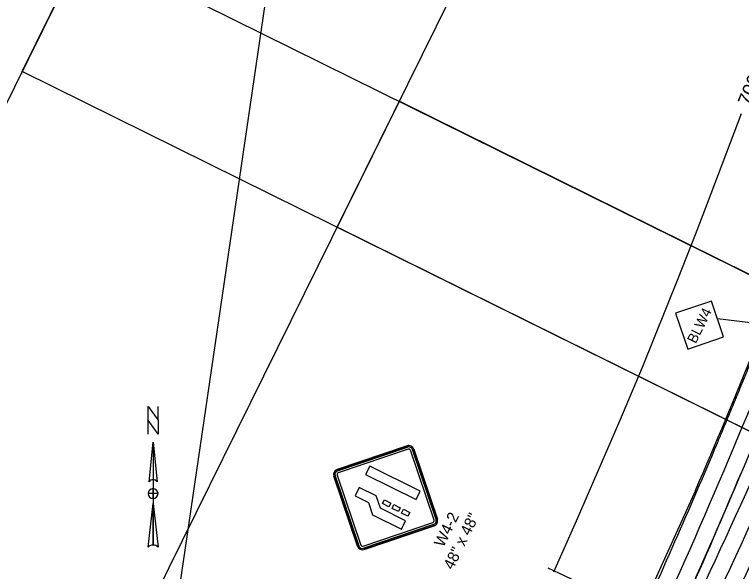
# Model space of a CAD drawing. Extents: x 14104283 to 14129344, y 8637090 to 8673339.
# Drawn here: x 14119277 to 14119794, y 8669905 to 8670301 of the extents above; entities that cross this region are included whole.
import ezdxf

# ---------------------------------------------------------------- set-up
doc = ezdxf.new("R2010")
doc.units = 0
for name, color, linetype in [('Cell', 7, 'Continuous'), ('dsnNonPlotable', 7, 'Continuous'), ('dsnPaintExistingBrokenLaneLineWhite', 7, 'Continuous'), ('dsnPaintExistingEdgeLineRightWhite', 7, 'Continuous'), ('dsnPaintExistingNoPassingYellow', 7, 'Continuous'), ('dsnShadingPaved', 7, 'Continuous'), ('dsnStdLabel', 7, 'Continuous'), ('dsnTextOverlapEven', 7, 'Continuous')]:
    doc.layers.add(name, color=color, linetype=linetype)

msp = doc.modelspace()

# ---------------------------------------------------------------- linework, layer by layer
at = {"layer": 'Cell'}
for p, q in [((14119506.16, 8669977.48), (14119555.9, 8669994.31)), ((14119555.9, 8669994.31), (14119506.16, 8669977.48)), ((14119506.47, 8669976.6), (14119556.2, 8669993.42)), ((14119556.7, 8669991.94), (14119506.97, 8669975.12)), ((14119575.11, 8669941.43), (14119558.28, 8669991.16)), ((14119559.76, 8669991.66), (14119576.59, 8669941.93)), ((14119560.65, 8669991.96), (14119577.47, 8669942.23)), ((14119577.47, 8669942.23), (14119560.65, 8669991.96)), ((14119520.64, 8669923), (14119503.81, 8669972.73)), ((14119503.81, 8669972.73), (14119520.64, 8669923)), ((14119503.81, 8669972.73), (14119503.81, 8669972.73)), ((14119521.53, 8669923.3), (14119504.7, 8669973.03)), ((14119506.18, 8669973.53), (14119506.18, 8669973.53)), ((14119506.18, 8669973.53), (14119523.01, 8669923.8)), ((14119524.59, 8669923.02), (14119574.32, 8669939.84)), ((14119574.82, 8669938.36), (14119525.09, 8669921.54)), ((14119575.12, 8669937.47), (14119525.39, 8669920.65)), ((14119525.39, 8669920.65), (14119575.12, 8669937.47))]:
    msp.add_line(p, q, dxfattribs=at)
for points in [[(14119556.2, 8669993.42), (14119506.47, 8669976.6)], [(14119556.7, 8669991.94), (14119506.96, 8669975.12)], [(14119575.11, 8669941.43), (14119558.28, 8669991.16)], [(14119576.59, 8669941.93), (14119559.76, 8669991.66)], [(14119504.7, 8669973.03), (14119521.53, 8669923.3)], [(14119506.18, 8669973.53), (14119523.01, 8669923.8)], [(14119524.59, 8669923.02), (14119574.32, 8669939.84)], [(14119525.09, 8669921.54), (14119574.82, 8669938.36)]]:
    msp.add_lwpolyline(points, dxfattribs=at)
for points in [[(14119526.43, 8669973.85), (14119562.29, 8669956.12), (14119565.28, 8669962.17), (14119529.42, 8669979.9)], [(14119528.43, 8669954.03), (14119531.43, 8669945.16), (14119551.87, 8669935.05), (14119554.86, 8669941.11), (14119536.93, 8669949.97), (14119533.93, 8669958.85), (14119521.94, 8669964.77), (14119518.95, 8669958.72)], [(14119538.54, 8669953.22), (14119539.87, 8669955.91), (14119544.35, 8669953.69), (14119543.02, 8669951)], [(14119545.26, 8669949.9), (14119546.59, 8669952.59), (14119551.07, 8669950.37), (14119549.74, 8669947.68)], [(14119551.99, 8669946.57), (14119553.32, 8669949.26), (14119557.8, 8669947.05), (14119556.47, 8669944.36)]]:
    msp.add_lwpolyline(points, close=True, dxfattribs=at)
for centre, radius, start, end in [((14119557.1, 8669990.76), 3.75, 18.6912, 108.6914), ((14119557.1, 8669990.76), 3.75, 18.6912, 108.6914), ((14119557.1, 8669990.76), 2.81, 18.6912, 108.6914), ((14119557.1, 8669990.76), 2.81, 18.6912, 108.6914), ((14119557.1, 8669990.76), 1.25, 18.6912, 108.6914), ((14119557.1, 8669990.76), 1.25, 18.6912, 108.6914), ((14119507.37, 8669973.93), 3.75, 108.6914, 198.6912), ((14119507.37, 8669973.93), 3.75, 108.6914, 198.6912), ((14119507.37, 8669973.93), 2.81, 108.6914, 198.6912), ((14119507.37, 8669973.93), 2.81, 108.6914, 198.6912), ((14119507.37, 8669973.93), 1.25, 108.6914, 198.6912), ((14119507.37, 8669973.93), 1.25, 108.6914, 198.6912), ((14119573.92, 8669941.02), 1.25, 288.691, 18.6912), ((14119573.92, 8669941.02), 1.25, 288.691, 18.6912), ((14119573.92, 8669941.02), 2.81, 288.691, 18.6912), ((14119573.92, 8669941.02), 2.81, 288.691, 18.6912), ((14119573.92, 8669941.02), 3.75, 288.691, 18.6912), ((14119573.92, 8669941.02), 3.75, 288.691, 18.6912), ((14119524.19, 8669924.2), 3.75, 198.6914, 288.691), ((14119524.19, 8669924.2), 3.75, 198.6914, 288.691), ((14119524.19, 8669924.2), 2.81, 198.6914, 288.691), ((14119524.19, 8669924.2), 2.81, 198.6914, 288.691), ((14119524.19, 8669924.2), 1.25, 198.6914, 288.691), ((14119524.19, 8669924.2), 1.25, 198.6914, 288.691)]:
    msp.add_arc(centre, radius, start, end, dxfattribs=at)
at = {"layer": 'dsnNonPlotable'}
for points in [[(14119282.05, 8670260.59), (14119976.78, 8671665.73), (14120882.16, 8671218.09), (14120187.43, 8669812.95)], [(14119506.15, 8670149.79), (14120200.88, 8671554.92), (14120653.57, 8671331.1), (14119958.84, 8669925.97)], [(14118774.15, 8669147.84), (14119001.66, 8670698.74), (14119501.31, 8670625.45), (14119273.81, 8669074.54)], [(14118631.64, 8668945.1), (14119326.37, 8670350.23), (14120231.75, 8669902.59), (14119537.02, 8668497.46)], [(14118855.74, 8668834.3), (14119550.47, 8670239.43), (14120003.16, 8670015.61), (14119308.43, 8668610.48)]]:
    msp.add_lwpolyline(points, close=True, dxfattribs=at)
at = {"layer": 'dsnPaintExistingBrokenLaneLineWhite'}
for centre, radius, start, end in [((14115417.89, 8671831.2), 4741.27, 336.03045, 339.39146), ((14115455.27, 8671919.94), 4775.43, 334.8735, 338.23249), ((14115415.47, 8671832.28), 4743.93, 332.6713, 336.03044)]:
    msp.add_arc(centre, radius, start, end, dxfattribs=at)
at = {"layer": 'dsnPaintExistingEdgeLineRightWhite'}
msp.add_lwpolyline([(14119761.12, 8669962.62), (14119728.62, 8669891.08), (14119691.28, 8669807.78)], dxfattribs=at)
for centre, radius, start, end in [((14116594.62, 8671342.65), 3454.16, 336.45133, 340.10427), ((14115455.27, 8671919.94), 4787.43, 334.8735, 338.23249)]:
    msp.add_arc(centre, radius, start, end, dxfattribs=at)
at = {"layer": 'dsnPaintExistingNoPassingYellow'}
for centre, radius, start, end in [((14115417.89, 8671831.2), 4753.27, 336.03045, 339.39146), ((14115455.27, 8671919.94), 4763.43, 334.8735, 338.23249)]:
    msp.add_arc(centre, radius, start, end, dxfattribs=at)
at = {"layer": 'dsnShadingPaved'}
for centre, radius, start, end in [((14112938.11, 8672901.8), 7430.26, 335.6743, 336.884019), ((14115412.04, 8671809.21), 4750, 336.08228, 337.29025), ((14115412.04, 8671809.21), 4750, 336.08228, 337.29025)]:
    msp.add_arc(centre, radius, start, end, dxfattribs=at)
for points in [[(14119788.08, 8670023.57), (14119788.15, 8670023.74), (14119788.25, 8670023.99), (14119788.37, 8670024.28), (14119788.42, 8670024.4), (14119788.45, 8670024.48), (14119788.47, 8670024.52), (14119788.56, 8670024.73), (14119788.63, 8670024.9), (14119788.71, 8670025.1), (14119788.73, 8670025.15), (14119788.75, 8670025.21), (14119788.76, 8670025.23), (14119788.78, 8670025.26), (14119788.78, 8670025.27), (14119788.79, 8670025.29), (14119788.79, 8670025.3), (14119788.83, 8670025.39), (14119788.86, 8670025.48), (14119789.17, 8670026.22), (14119789.45, 8670026.89), (14119790.27, 8670028.87), (14119790.81, 8670030.2), (14119792.45, 8670034.17), (14119795.71, 8670042.12), (14119801.11, 8670055.39), (14119806.47, 8670068.67), (14119809.66, 8670076.65), (14119811.25, 8670080.64), (14119811.78, 8670081.98), (14119812.57, 8670083.97), (14119812.84, 8670084.64), (14119813.37, 8670085.97), (14119813.63, 8670086.64), (14119813.9, 8670087.31)], [(14119771.81, 8669984.73), (14119772.81, 8669987.1), (14119776.05, 8669994.75), (14119779.27, 8670002.4), (14119782.58, 8670010.33), (14119783.68, 8670012.98), (14119785.33, 8670016.95), (14119785.88, 8670018.27), (14119786.7, 8670020.25), (14119786.98, 8670020.92), (14119787.53, 8670022.24), (14119787.8, 8670022.91), (14119788.08, 8670023.57)], [(14119812.89, 8669937.37), (14119812.59, 8669936.71), (14119812.29, 8669936.05), (14119811.69, 8669934.73), (14119811.39, 8669934.07), (14119810.49, 8669932.09), (14119809.89, 8669930.78), (14119808.08, 8669926.82), (14119806.87, 8669924.18), (14119803.24, 8669916.28), (14119798.38, 8669905.75), (14119792.25, 8669892.6), (14119788.56, 8669884.73), (14119786.71, 8669880.79), (14119786.09, 8669879.48), (14119785.16, 8669877.51), (14119784.85, 8669876.86), (14119784.5, 8669876.12), (14119784.47, 8669876.04), (14119784.42, 8669875.95), (14119784.42, 8669875.94), (14119784.42, 8669875.93), (14119784.41, 8669875.92), (14119784.4, 8669875.9), (14119784.39, 8669875.87), (14119784.38, 8669875.85), (14119784.35, 8669875.79), (14119784.33, 8669875.75), (14119784.23, 8669875.55), (14119784.16, 8669875.38), (14119784.06, 8669875.18), (14119784.04, 8669875.14), (14119784, 8669875.06), (14119783.94, 8669874.93), (14119783.81, 8669874.65), (14119783.69, 8669874.4), (14119783.61, 8669874.24)]]:
    msp.add_open_spline(points, degree=3, dxfattribs=at)
at = {"layer": 'dsnStdLabel'}
for p, q in [((14119769.78, 8670166.96), (14119793.81, 8670230.69)), ((14119822.95, 8670079.2), (14119776.86, 8670084.56)), ((14119676.56, 8669897.95), (14119656.23, 8669907.36))]:
    msp.add_line(p, q, dxfattribs=at)
msp.add_lwpolyline([(14119660.47, 8669904.85), (14119676.55, 8669940.91), (14119707.41, 8670012.16), (14119723.35, 8670050.24), (14119748.88, 8670113.24), (14119761.21, 8670144.65), (14119769.78, 8670166.96)], dxfattribs=at)
msp.add_lwpolyline([(14119755.61, 8670063.11), (14119781.19, 8670071.77), (14119772.54, 8670097.34), (14119746.96, 8670088.69)], close=True, dxfattribs=at)
at = {"layer": 'dsnTextOverlapEven'}
for p, q in [((14119375.19, 8669997.02), (14119378.01, 8669968.85)), ((14119375.19, 8669997.02), (14119375.19, 8669923.78)), ((14119372.37, 8669968.85), (14119372.37, 8669968.85)), ((14119372.48, 8669969.11), (14119373.01, 8669969.7)), ((14119375.19, 8669956.88), (14119375.19, 8669956.88)), ((14119371.67, 8669922.37), (14119375.19, 8669953.35))]:
    msp.add_line(p, q, dxfattribs=at)
msp.add_lwpolyline([(14119378.71, 8670002.65), (14119371.67, 8670012.51), (14119371.67, 8670022.37), (14119378.71, 8670012.51)], close=True, dxfattribs=at)
for points in [[(14119371.67, 8670002.65), (14119371.67, 8670022.37), (14119378.71, 8670012.51), (14119378.71, 8670022.37)], [(14119372.37, 8669968.85), (14119375.19, 8669997.02), (14119375.19, 8669970.26)], [(14119375.19, 8669956.88), (14119375.19, 8669960.4), (14119371.67, 8669960.4)], [(14119378.71, 8669960.4), (14119375.19, 8669960.4), (14119375.19, 8669963.92)], [(14119375.19, 8669923.78), (14119375.19, 8669953.35), (14119378.71, 8669922.37)]]:
    msp.add_lwpolyline(points, dxfattribs=at)
for centre, radius, start, end in [((14119375.19, 8669966.74), 3.52, 90.0204, 143.1257), ((14119375.19, 8669966.74), 3.52, 36.8481, 90.0218), ((14119375.19, 8669960.4), 3.52, 90, 180), ((14119375.19, 8669960.4), 3.52, 180, 270), ((14119375.19, 8669960.4), 3.52, 0, 90), ((14119375.19, 8669960.4), 3.52, 270, 360), ((14119375.19, 8669918.67), 5.1, 89.9894, 133.619), ((14119375.19, 8669918.67), 5.11, 46.4021, 90.0006)]:
    msp.add_arc(centre, radius, start, end, dxfattribs=at)

# ---------------------------------------------------------------- texts
at = {"layer": 'Cell'}
for s, p in [('W4-2', (14119581.87, 8669921.65)), ('48" x 48"', (14119588.48, 8669905.69))]:
    msp.add_text(s, height=8, rotation=63.6912, dxfattribs=at).set_placement(p)
at = {"layer": 'dsnStdLabel'}
for s, height, rotation, p in [("700'", 10, 67.6002, (14119800.05, 8670235.15)), ('BLW4', 7.2, 63.6912, (14119761.34, 8670066.58))]:
    msp.add_text(s, height=height, rotation=rotation, dxfattribs=at).set_placement(p)

doc.saveas('drawing.dxf')
